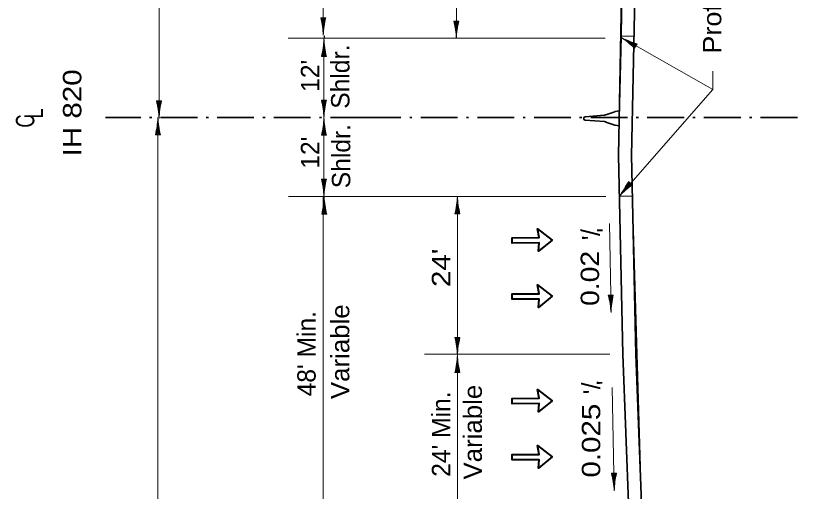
# Model space of a CAD drawing. Extents: x 2363427 to 2368559, y 6957299 to 6980140.
# Drawn here: x 2363582 to 2364177, y 6958789 to 6959151 of the extents above; entities that cross this region are included whole.
import ezdxf
from ezdxf.enums import TextEntityAlignment as Align

# ---------------------------------------------------------------- set-up
doc = ezdxf.new("R2010")
doc.units = 0
doc.header["$LTSCALE"] = 5.6
doc.linetypes.add('DOT_DASHED', pattern=[7.7, 5, -1.2, 0.3, -1.2])
for name, color, linetype, lineweight in [('1', 7, 'Continuous', 13), ('3', 7, 'Continuous', 35), ('4', 7, 'Continuous', 13), ('40', 7, 'Continuous', 35), ('6', 7, 'Continuous', 13), ('8', 7, 'Continuous', 13)]:
    doc.layers.add(name, color=color, linetype=linetype, lineweight=lineweight)

msp = doc.modelspace()

# ---------------------------------------------------------------- linework, layer by layer
at = {"layer": '1'}
msp.add_line((2363690.479, 6958198.819), (2363690.479, 6959073.819), dxfattribs=at)
at = {"layer": '3'}
for p, q in [((2364041.132, 6959044.947), (2364044.722, 6959224.899)), ((2364051.131, 6959044.747), (2364054.721, 6959224.7)), ((2364030.429, 6959075.605), (2364015.726, 6959074.37)), ((2364032.218, 6959076.134), (2364038.331, 6959078.175)), ((2364038.496, 6959078.241), (2364038.506, 6959078.265)), ((2364041.769, 6959078.753), (2364038.506, 6959078.265)), ((2364041.769, 6959078.753), (2364038.703, 6959078.295)), ((2364014.699, 6959073.529), (2364014.699, 6959073.129)), ((2364014.699, 6959072.728), (2364014.699, 6959073.129)), ((2364030.429, 6959070.652), (2364015.726, 6959071.887)), ((2364032.218, 6959070.123), (2364038.331, 6959068.081)), ((2364041.769, 6959067.503), (2364041.769, 6959073.129)), ((2364038.496, 6959068.017), (2364038.506, 6959067.991)), ((2364041.769, 6959067.503), (2364038.506, 6959067.991)), ((2364041.769, 6959067.503), (2364038.703, 6959067.963))]:
    msp.add_line(p, q, dxfattribs=at)
at = {"layer": '3', "lineweight": 13}
for p, q in [((2364031.125, 6959134.189), (2363789.609, 6959134.189)), ((2364031.471, 6959013.819), (2363789.955, 6959013.819)), ((2364034.607, 6958893.819), (2363893.462, 6958893.819))]:
    msp.add_line(p, q, dxfattribs=at)
at = {"layer": '3', "linetype": 'DOT_DASHED'}
for p, q in [((2363849.879, 6959073.819), (2363650.692, 6959073.819)), ((2364177.381, 6959073.819), (2363848.803, 6959073.819))]:
    msp.add_line(p, q, dxfattribs=at)
at = {"layer": '3', "lineweight": 13}
for points in [[(2364043.404, 6959135.569), (2364053.219, 6959135.569), (2364054.614, 6959223.011), (2364059.027, 6959373.405), (2364049.029, 6959373.639), (2364044.76, 6959223.355)], [(2364041.602, 6959013.712), (2364051.805, 6959013.852), (2364051.151, 6959048.963), (2364051.761, 6959073.772), (2364053.219, 6959135.569), (2364043.404, 6959135.569), (2364041.994, 6959073.569), (2364041.384, 6959046.116)], [(2364049.029, 6958773.999), (2364058.951, 6958773.642), (2364051.805, 6959013.852), (2364041.849, 6959014.047), (2364044.526, 6958895.255)]]:
    msp.add_lwpolyline(points, close=True, dxfattribs=at)
at = {"layer": '3'}
for points in [[(2364041.132, 6959044.947), (2364044.449, 6958893.865), (2364049.029, 6958773.999)], [(2364051.131, 6959045.146), (2364054.455, 6958893.819), (2364058.951, 6958773.642)]]:
    msp.add_lwpolyline(points, dxfattribs=at)
for centre, radius, start, end in [((2364029.93, 6959080.58), 5, 275.73538, 297.22872), ((2364038.88, 6959077.108), 1.2, 98.51269, 117.22516), ((2364015.846, 6959073.176), 1.2, 95.72178, 162.90786), ((2364015.846, 6959073.081), 1.2, 197.09214, 264.27822), ((2364029.93, 6959065.677), 5, 62.77128, 84.26462), ((2364038.88, 6959069.149), 1.2, 242.77484, 261.48731)]:
    msp.add_arc(centre, radius, start, end, dxfattribs=at)
at = {"layer": '4'}
for p, q in [((2364113.059, 6959095.211), (2364042.845, 6959134.966)), ((2364054.274, 6959128.14), (2364043.456, 6959134.529)), ((2364054.528, 6959128.571), (2364047.115, 6959132.949)), ((2364054.019, 6959127.71), (2364047.691, 6959131.447)), ((2364053.765, 6959127.279), (2364050.083, 6959129.454)), ((2364054.783, 6959129.001), (2364050.596, 6959131.474)), ((2364055.037, 6959129.432), (2364052.986, 6959130.644)), ((2364053.332, 6959126.548), (2364055.281, 6959129.845)), ((2364053.511, 6959126.849), (2364052.147, 6959127.654)), ((2364113.059, 6959109.125), (2364113.059, 6959095.211)), ((2364113.059, 6959095.211), (2364041.602, 6959013.712)), ((2364050.225, 6959023.854), (2364042.134, 6959014.242)), ((2364049.842, 6959024.176), (2364044.298, 6959017.589)), ((2364050.607, 6959023.531), (2364045.875, 6959017.909)), ((2364049.46, 6959024.498), (2364046.328, 6959020.778)), ((2364049.077, 6959024.82), (2364047.543, 6959022.998)), ((2364050.99, 6959023.209), (2364048.236, 6959019.938)), ((2364051.64, 6959022.661), (2364048.71, 6959025.129)), ((2364051.372, 6959022.887), (2364050.352, 6959021.675)), ((2364035.513, 6958925.395), (2364034.439, 6958993.111)), ((2364033.387, 6958938.675), (2364037.216, 6958938.735)), ((2364033.737, 6958938.679), (2364033.761, 6958937.095)), ((2364034.237, 6958938.687), (2364034.305, 6958934.411)), ((2364034.737, 6958938.695), (2364034.853, 6958931.347)), ((2364035.237, 6958938.703), (2364035.435, 6958926.141)), ((2364035.737, 6958938.711), (2364035.873, 6958930.103)), ((2364036.236, 6958938.719), (2364036.313, 6958933.859)), ((2364036.736, 6958938.727), (2364036.774, 6958936.347)), ((2364037.996, 6958789.817), (2364036.385, 6958868.439)), ((2364035.809, 6958803.087), (2364039.638, 6958803.165)), ((2364036.159, 6958803.095), (2364036.191, 6958801.509)), ((2364036.659, 6958803.105), (2364036.746, 6958798.829)), ((2364037.159, 6958803.115), (2364037.309, 6958795.767)), ((2364037.658, 6958803.125), (2364037.915, 6958790.563)), ((2364038.158, 6958803.135), (2364038.335, 6958794.527)), ((2364038.658, 6958803.145), (2364038.757, 6958798.285)), ((2364039.158, 6958803.155), (2364039.207, 6958800.775))]:
    msp.add_line(p, q, dxfattribs=at)
for centre, start, end in [((2364076.439, 6959198.888), 242.27611, 252.96216), ((2364003.082, 6959074.687), 45.90294, 56.58899), ((2363984.121, 6959057.422), 322.74962, 333.43567), ((2364094.469, 6958964.521), 126.37646, 137.06251), ((2363963.455, 6958920.669), 3.7522, 14.43825), ((2364107.684, 6958922.956), 167.37903, 178.06508), ((2363965.961, 6958784.758), 4.01743, 14.70348), ((2364110.178, 6958787.714), 167.64427, 178.33032)]:
    msp.add_arc(centre, 72.212, start, end, dxfattribs=at)
at = {"layer": '40'}
for p, q in [((2363980.842, 6958978.353), (2363960.337, 6958978.159)), ((2363980.842, 6958935.664), (2363960.337, 6958935.469)), ((2363980.842, 6958856.106), (2363960.337, 6958855.911)), ((2363980.842, 6958813.417), (2363960.337, 6958813.221))]:
    msp.add_line(p, q, dxfattribs=at)
for points in [[(2363980.842, 6958978.353), (2363980.309, 6958972.039), (2363990.697, 6958980.573), (2363979.597, 6958989.176), (2363980.805, 6958982.449)], [(2363980.805, 6958982.449), (2363960.299, 6958982.253), (2363960.337, 6958978.159)], [(2363980.842, 6958935.664), (2363980.309, 6958929.349), (2363990.697, 6958937.884), (2363979.597, 6958946.487), (2363980.805, 6958939.759)], [(2363980.805, 6958939.759), (2363960.299, 6958939.564), (2363960.337, 6958935.469)], [(2363980.842, 6958856.106), (2363980.309, 6958849.791), (2363990.697, 6958858.326), (2363979.597, 6958866.929), (2363980.805, 6958860.201)], [(2363980.805, 6958860.201), (2363960.299, 6958860.006), (2363960.337, 6958855.911)], [(2363980.842, 6958813.417), (2363980.309, 6958807.101), (2363990.697, 6958815.637), (2363979.597, 6958824.239), (2363980.805, 6958817.511)], [(2363980.805, 6958817.511), (2363960.299, 6958817.317), (2363960.337, 6958813.221)]]:
    msp.add_lwpolyline(points, dxfattribs=at)
at = {"layer": '6'}
for p, q in [((2363691.329, 6959073.103), (2363691.329, 6959948.819)), ((2363917.719, 6959133.875), (2363917.719, 6959253.819)), ((2363814.487, 6959149.702), (2363818.317, 6959149.702)), ((2363814.837, 6959149.702), (2363814.837, 6959148.117)), ((2363815.337, 6959149.702), (2363815.337, 6959145.425)), ((2363815.837, 6959149.702), (2363815.837, 6959142.352)), ((2363816.337, 6959149.702), (2363816.337, 6959137.138)), ((2363816.837, 6959149.702), (2363816.837, 6959141.093)), ((2363817.337, 6959149.702), (2363817.337, 6959144.84)), ((2363817.837, 6959149.702), (2363817.837, 6959147.321)), ((2363915.803, 6959147.186), (2363919.633, 6959147.186)), ((2363916.153, 6959147.186), (2363916.153, 6959145.601)), ((2363916.653, 6959147.186), (2363916.653, 6959142.909)), ((2363917.153, 6959147.186), (2363917.153, 6959139.836)), ((2363917.653, 6959147.186), (2363917.653, 6959134.622)), ((2363918.153, 6959147.186), (2363918.153, 6959138.577)), ((2363918.653, 6959147.186), (2363918.653, 6959142.324)), ((2363919.153, 6959147.186), (2363919.153, 6959144.805)), ((2363816.989, 6959134.915), (2363816.989, 6959136.201)), ((2363817.441, 6959134.363), (2363817.441, 6959135.649)), ((2363816.465, 6959120.317), (2363816.465, 6959128.927)), ((2363816.965, 6959120.317), (2363816.965, 6959132.881)), ((2363815.465, 6959120.317), (2363815.465, 6959122.699)), ((2363815.965, 6959120.317), (2363815.965, 6959125.179)), ((2363817.465, 6959120.317), (2363817.465, 6959127.667)), ((2363817.965, 6959120.317), (2363817.965, 6959124.595)), ((2363818.815, 6959120.317), (2363814.985, 6959120.317)), ((2363818.465, 6959120.317), (2363818.465, 6959121.903)), ((2363689.415, 6959086.415), (2363693.245, 6959086.415)), ((2363689.765, 6959086.415), (2363689.765, 6959084.831)), ((2363690.265, 6959086.415), (2363690.265, 6959082.139)), ((2363690.765, 6959086.415), (2363690.765, 6959079.065)), ((2363691.265, 6959086.415), (2363691.265, 6959073.851)), ((2363691.765, 6959086.415), (2363691.765, 6959077.805)), ((2363692.265, 6959086.415), (2363692.265, 6959081.553)), ((2363692.765, 6959086.415), (2363692.765, 6959084.033)), ((2363814.985, 6959086.941), (2363818.815, 6959086.941)), ((2363815.335, 6959086.941), (2363815.335, 6959085.355)), ((2363815.835, 6959086.941), (2363815.835, 6959082.665)), ((2363816.335, 6959086.941), (2363816.335, 6959079.591)), ((2363816.835, 6959086.941), (2363816.835, 6959074.377)), ((2363817.335, 6959086.941), (2363817.335, 6959078.331)), ((2363817.835, 6959086.941), (2363817.835, 6959082.079)), ((2363818.335, 6959086.941), (2363818.335, 6959084.559)), ((2363690.044, 6959060.507), (2363690.044, 6959069.117)), ((2363690.544, 6959060.507), (2363690.544, 6959073.071)), ((2363691.329, 6959073.103), (2363691.329, 6959074.215)), ((2363816.965, 6959060.317), (2363816.965, 6959072.881)), ((2363689.544, 6959060.507), (2363689.544, 6959065.369)), ((2363691.044, 6959060.507), (2363691.044, 6959067.857)), ((2363691.544, 6959060.507), (2363691.544, 6959064.783)), ((2363815.965, 6959060.317), (2363815.965, 6959065.179)), ((2363816.465, 6959060.317), (2363816.465, 6959068.927)), ((2363817.465, 6959060.317), (2363817.465, 6959067.667)), ((2363817.965, 6959060.317), (2363817.965, 6959064.595)), ((2363692.394, 6959060.507), (2363688.564, 6959060.507)), ((2363689.044, 6959060.507), (2363689.044, 6959062.889)), ((2363692.044, 6959060.507), (2363692.044, 6959062.092)), ((2363818.815, 6959060.317), (2363814.985, 6959060.317)), ((2363815.465, 6959060.317), (2363815.465, 6959062.699)), ((2363818.465, 6959060.317), (2363818.465, 6959061.903)), ((2363814.985, 6959026.941), (2363818.815, 6959026.941)), ((2363815.335, 6959026.941), (2363815.335, 6959025.355)), ((2363815.835, 6959026.941), (2363815.835, 6959022.665)), ((2363816.335, 6959026.941), (2363816.335, 6959019.591)), ((2363816.835, 6959026.941), (2363816.835, 6959014.377)), ((2363817.335, 6959026.941), (2363817.335, 6959018.331)), ((2363817.835, 6959026.941), (2363817.835, 6959022.079)), ((2363818.335, 6959026.941), (2363818.335, 6959024.559)), ((2363816.407, 6958773.797), (2363816.407, 6959013.819)), ((2363817.165, 6959000.137), (2363817.165, 6959012.701)), ((2363817.165, 6959000.137), (2363817.165, 6959012.701)), ((2363918.605, 6959000.507), (2363918.605, 6959013.071)), ((2363816.165, 6959000.137), (2363816.165, 6959004.999)), ((2363816.165, 6959000.137), (2363816.165, 6959004.999)), ((2363816.665, 6959000.137), (2363816.665, 6959008.747)), ((2363816.665, 6959000.137), (2363816.665, 6959008.747)), ((2363817.665, 6959000.137), (2363817.665, 6959007.487)), ((2363817.665, 6959000.137), (2363817.665, 6959007.487)), ((2363818.165, 6959000.137), (2363818.165, 6959004.413)), ((2363818.165, 6959000.137), (2363818.165, 6959004.413)), ((2363917.605, 6959000.507), (2363917.605, 6959005.369)), ((2363918.105, 6959000.507), (2363918.105, 6959009.117)), ((2363919.105, 6959000.507), (2363919.105, 6959007.857)), ((2363919.605, 6959000.507), (2363919.605, 6959004.783)), ((2363819.015, 6959000.137), (2363815.185, 6959000.137)), ((2363819.015, 6959000.137), (2363815.185, 6959000.137)), ((2363815.665, 6959000.137), (2363815.665, 6959002.519)), ((2363815.665, 6959000.137), (2363815.665, 6959002.519)), ((2363818.665, 6959000.137), (2363818.665, 6959001.722)), ((2363818.665, 6959000.137), (2363818.665, 6959001.722)), ((2363920.455, 6959000.507), (2363916.625, 6959000.507)), ((2363917.105, 6959000.507), (2363917.105, 6959002.889)), ((2363920.105, 6959000.507), (2363920.105, 6959002.092)), ((2363916.625, 6958906.312), (2363920.455, 6958906.312)), ((2363916.975, 6958906.312), (2363916.975, 6958904.727)), ((2363917.475, 6958906.312), (2363917.475, 6958902.035)), ((2363917.975, 6958906.312), (2363917.975, 6958898.962)), ((2363918.475, 6958906.312), (2363918.475, 6958893.748)), ((2363918.975, 6958906.312), (2363918.975, 6958897.703)), ((2363919.475, 6958906.312), (2363919.475, 6958901.45)), ((2363919.975, 6958906.312), (2363919.975, 6958903.931)), ((2363918.605, 6958879.689), (2363918.605, 6958892.253)), ((2363918.105, 6958879.689), (2363918.105, 6958888.299)), ((2363919.105, 6958879.689), (2363919.105, 6958887.039)), ((2363920.455, 6958879.689), (2363916.625, 6958879.689)), ((2363917.105, 6958879.689), (2363917.105, 6958882.071)), ((2363917.605, 6958879.689), (2363917.605, 6958884.551)), ((2363919.605, 6958879.689), (2363919.605, 6958883.965)), ((2363920.105, 6958879.689), (2363920.105, 6958881.274))]:
    msp.add_line(p, q, dxfattribs=at)
for points in [[(2363816.401, 6959136.391), (2363816.401, 6959373.791), (2363816.401, 6959523.819)], [(2363816.901, 6959013.629), (2363816.901, 6959073.629), (2363816.901, 6959133.629)], [(2363918.54, 6958773.797), (2363918.54, 6958893.001), (2363918.54, 6959013.819)]]:
    msp.add_lwpolyline(points, dxfattribs=at)
for centre, start, end in [((2363744.278, 6959132.808), 2.84356, 13.52961), ((2363888.525, 6959132.808), 166.47039, 177.15644), ((2363845.595, 6959130.292), 2.84356, 13.52961), ((2363989.842, 6959130.292), 166.47039, 177.15644), ((2363744.777, 6959137.212), 346.47039, 357.15644), ((2363889.024, 6959137.212), 182.84356, 193.52961), ((2363619.206, 6959069.521), 2.84356, 13.52961), ((2363763.453, 6959069.521), 166.47039, 177.15644), ((2363744.777, 6959070.047), 2.84356, 13.52961), ((2363889.024, 6959070.047), 166.47039, 177.15644), ((2363618.355, 6959077.401), 346.47039, 357.15644), ((2363762.603, 6959077.401), 182.84356, 193.52961), ((2363744.777, 6959077.212), 346.47039, 357.15644), ((2363889.024, 6959077.212), 182.84356, 193.52961), ((2363744.777, 6959010.047), 2.84356, 13.52961), ((2363889.024, 6959010.047), 166.47039, 177.15644), ((2363744.977, 6959017.031), 346.47039, 357.15644), ((2363744.977, 6959017.031), 346.47039, 357.15644), ((2363889.224, 6959017.031), 182.84356, 193.52961), ((2363889.224, 6959017.031), 182.84356, 193.52961), ((2363846.416, 6959017.401), 346.47039, 357.15644), ((2363990.664, 6959017.401), 182.84356, 193.52961), ((2363846.416, 6958889.418), 2.84356, 13.52961), ((2363990.664, 6958889.418), 166.47039, 177.15644), ((2363846.416, 6958896.583), 346.47039, 357.15644), ((2363990.664, 6958896.583), 182.84356, 193.52961)]:
    msp.add_arc(centre, 72.212, start, end, dxfattribs=at)
at = {"layer": '8', "lineweight": 40}
for points in [[(2363990.697, 6958980.573), (2363980.309, 6958972.039), (2363980.842, 6958978.353), (2363960.337, 6958978.159), (2363960.299, 6958982.253), (2363980.805, 6958982.449), (2363979.597, 6958989.176)], [(2363990.697, 6958937.884), (2363980.309, 6958929.349), (2363980.842, 6958935.664), (2363960.337, 6958935.469), (2363960.299, 6958939.564), (2363980.805, 6958939.759), (2363979.597, 6958946.487)], [(2363990.697, 6958858.326), (2363980.309, 6958849.791), (2363980.842, 6958856.106), (2363960.337, 6958855.911), (2363960.299, 6958860.006), (2363980.805, 6958860.201), (2363979.597, 6958866.929)], [(2363990.697, 6958815.637), (2363980.309, 6958807.101), (2363980.842, 6958813.417), (2363960.337, 6958813.221), (2363960.299, 6958817.317), (2363980.805, 6958817.511), (2363979.597, 6958824.239)]]:
    msp.add_lwpolyline(points, close=True, dxfattribs=at)

# ---------------------------------------------------------------- texts
at = {"layer": '4'}
for s, width, p in [('Profile Grade', 1.1, (2364119.447, 6959183.009)), ('IH 820', 1.2, (2363632.189, 6959077.355)), ('C', 0.75, (2363596.365, 6959071.116)), ('L', 0.75, (2363602.897, 6959076.876)), ("24'", 1.2, (2363913.065, 6958959.441)), ('0.02', 1.15, (2364026.406, 6958951.39)), ('Variable', 1.05, (2363836.214, 6958895.603)), ('Variable', 1.05, (2363937.175, 6958834.411)), ('0.025', 1.2, (2364027.279, 6958827.938))]:
    msp.add_text(s, height=14, rotation=90, dxfattribs=dict(at, width=width)).set_placement(p, align=Align.CENTER)
for s, p in [('Shldr.', (2363836.334, 6959104.91)), ("12'", (2363813.333, 6959105.506)), ('Shldr.', (2363836.956, 6959044.454)), ("12'", (2363813.333, 6959047.044)), ('/', (2364026.943, 6958986.263)), ("'", (2364038.755, 6958987.966)), ("'", (2364027.48, 6958982.228)), ("48' Min.", (2363810.597, 6958894.103)), ("'", (2364038.553, 6958871.901)), ('/', (2364027.279, 6958869.622)), ("24' Min.", (2363913.065, 6958832.912)), ("'", (2364028.353, 6958865.014))]:
    msp.add_text(s, height=14, rotation=90, dxfattribs=at).set_placement(p, align=Align.CENTER)

doc.saveas('drawing.dxf')
